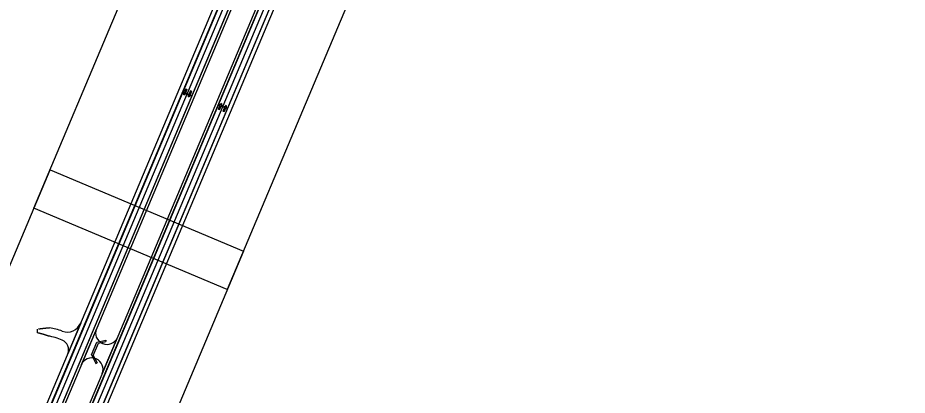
# Model space of a CAD drawing. Extents: x 14104283 to 14128447, y 8633203 to 8671666.
# Drawn here: x 14112890 to 14115030, y 8654540 to 8655448 of the extents above; entities that cross this region are included whole.
import ezdxf

# ---------------------------------------------------------------- set-up
doc = ezdxf.new("R2010")
doc.units = 0
for name, color, linetype in [('Cell', 7, 'Continuous'), ('Default', 7, 'Continuous'), ('dsnNonPlotable', 7, 'Continuous'), ('dsnPaintExistingBrokenLaneLineWhite', 7, 'Continuous'), ('dsnPaintExistingEdgeLineRightWhite', 7, 'Continuous'), ('dsnPaintPlaceBrokenLineWhite', 7, 'Continuous'), ('dsnPaintPlaceEdgeLineLeftYellow', 7, 'Continuous'), ('dsnShadingPaved', 7, 'Continuous'), ('dsnStdLabel', 7, 'Continuous'), ('dsnStgShadingPrevPav', 7, 'Continuous')]:
    doc.layers.add(name, color=color, linetype=linetype)

msp = doc.modelspace()

# ---------------------------------------------------------------- linework, layer by layer
at = {"layer": 'Cell'}
for points in [[(14113294.2, 8655277), (14113296.5, 8655276.1), (14113293.2, 8655268), (14113294.9, 8655267.3), (14113289.6, 8655262.7), (14113289.1, 8655269.7), (14113290.9, 8655268.9)], [(14113305.4, 8655272.3), (14113307.7, 8655271.4), (14113304.4, 8655263.3), (14113306.1, 8655262.6), (14113300.9, 8655258), (14113300.3, 8655264.9), (14113302.1, 8655264.2)], [(14113375.5, 8655227.5), (14113373.2, 8655228.4), (14113376.5, 8655236.5), (14113374.8, 8655237.2), (14113380, 8655241.8), (14113380.6, 8655234.9), (14113378.8, 8655235.6)], [(14113386.4, 8655222.9), (14113384.1, 8655223.8), (14113387.4, 8655231.9), (14113385.7, 8655232.6), (14113391, 8655237.2), (14113391.5, 8655230.3), (14113389.7, 8655231)]]:
    msp.add_lwpolyline(points, close=True, dxfattribs=at)
for points in [[(14113290.9, 8655268.9), (14113289.1, 8655269.7), (14113289.6, 8655262.7), (14113294.9, 8655267.3), (14113293.2, 8655268), (14113296.5, 8655276.1), (14113294.2, 8655277), (14113290.9, 8655268.9)], [(14113302.1, 8655264.2), (14113300.3, 8655264.9), (14113300.9, 8655258), (14113306.1, 8655262.6), (14113304.4, 8655263.3), (14113307.7, 8655271.4), (14113305.4, 8655272.3), (14113302.1, 8655264.2)], [(14113378.8, 8655235.6), (14113380.6, 8655234.9), (14113380, 8655241.8), (14113374.8, 8655237.2), (14113376.5, 8655236.5), (14113373.2, 8655228.4), (14113375.5, 8655227.5), (14113378.8, 8655235.6)], [(14113389.7, 8655231), (14113391.5, 8655230.3), (14113391, 8655237.2), (14113385.7, 8655232.6), (14113387.4, 8655231.9), (14113384.1, 8655223.8), (14113386.4, 8655222.9), (14113389.7, 8655231)]]:
    msp.add_lwpolyline(points, dxfattribs=at)
at = {"layer": 'Default'}
for points in [[(14118413.2, 8667444.3), (14110818.4, 8649409.2), (14109142.6, 8645431.4)], [(14109164.7, 8645422.1), (14110840.5, 8649399.8), (14118435.4, 8667434.9)]]:
    msp.add_lwpolyline(points, dxfattribs=at)
at = {"layer": 'dsnNonPlotable'}
for points in [[(14112928.7, 8654990.5), (14113537.3, 8656435), (14114002.7, 8656238.9), (14113394.1, 8654794.4)], [(14112359, 8653638.1), (14112967.6, 8655082.6), (14113433, 8654886.5), (14112824.4, 8653442)]]:
    msp.add_lwpolyline(points, close=True, dxfattribs=at)
at = {"layer": 'dsnPaintExistingBrokenLaneLineWhite'}
msp.add_line((14110829.5, 8649404.5), (14118424.3, 8667439.6), dxfattribs=at)
at = {"layer": 'dsnPaintExistingEdgeLineRightWhite'}
for p, q in [((14110924.4, 8649364.5), (14118874.7, 8668243.7)), ((14113555.5, 8655908.7), (14111402.9, 8650797.1))]:
    msp.add_line(p, q, dxfattribs=at)
at = {"layer": 'dsnPaintPlaceBrokenLineWhite'}
msp.add_line((14110913.3, 8649369.2), (14114932.5, 8658913.4), dxfattribs=at)
at = {"layer": 'dsnPaintPlaceEdgeLineLeftYellow'}
for p, q in [((14113594.8, 8655940.3), (14111420.5, 8650777)), ((14111505.3, 8650805.9), (14113533.3, 8655621.7))]:
    msp.add_line(p, q, dxfattribs=at)
at = {"layer": 'dsnShadingPaved'}
for p, q in [((14113555.5, 8655612.4), (14110924.4, 8649364.5)), ((14111505.5, 8650806.3), (14113533.3, 8655621.7))]:
    msp.add_line(p, q, dxfattribs=at)
at = {"layer": 'dsnStdLabel'}
for p, q in [((14113080.1, 8654667.7), (14113101.5, 8654672.4)), ((14113084.4, 8654665.9), (14113101.8, 8654669.8)), ((14113101.5, 8654672.4), (14113101.8, 8654669.8)), ((14113067.4, 8654637.4), (14113080.1, 8654667.7)), ((14113071.7, 8654635.6), (14113084.4, 8654665.9)), ((14113067.4, 8654637.4), (14113078.1, 8654616.8)), ((14113071.7, 8654635.6), (14113080.7, 8654618.2)), ((14113078.1, 8654616.8), (14113080.7, 8654618.2))]:
    msp.add_line(p, q, dxfattribs=at)
at = {"layer": 'dsnStgShadingPrevPav'}
for p, q in [((14110809.2, 8649413), (14118404, 8667448.1)), ((14118413.2, 8667444.3), (14110818.4, 8649409.2)), ((14113594.8, 8655940.3), (14111420.5, 8650777)), ((14111402.9, 8650797.1), (14113555.5, 8655908.7)), ((14113533.3, 8655621.7), (14111505.5, 8650806.3)), ((14111352.5, 8650355.3), (14113564.7, 8655608.5)), ((14113041.4, 8654713.7), (14113010.4, 8654640.2)), ((14112937.6, 8654690.2), (14112937.7, 8654699.1)), ((14112939.7, 8654689.8), (14112937.6, 8654690.2)), ((14113079.1, 8654700.3), (14113042.6, 8654613.7)), ((14113093.3, 8654592.3), (14113129.8, 8654678.9))]:
    msp.add_line(p, q, dxfattribs=at)
for points in [[(14113600.3, 8655938), (14111426, 8650774.7), (14111420.5, 8650777), (14113594.8, 8655940.3)], [(14111465.6, 8650758), (14111500, 8650808.6), (14113527.8, 8655624.1), (14113533.3, 8655621.7), (14111505.5, 8650806.3), (14111503.6, 8650807.1), (14111499.8, 8650797.8), (14111471.1, 8650755.6)]]:
    msp.add_lwpolyline(points, close=True, dxfattribs=at)
for centre, radius, start, end in [((14113009.1, 8654727.3), 35, 249.9936, 337.1633), ((14112939, 8654534.7), 170, 69.9936, 80.8149), ((14113104, 8654689.8), 27, 157.1633, 247.1633), ((14112939, 8654534.7), 150, 67.2217, 80.8149), ((14112987.4, 8654649.9), 25, 337.1633, 67.2194), ((14113104.9, 8654689.4), 27, 247.1633, 337.1633), ((14113067.5, 8654603.2), 27, 67.1633, 157.1633), ((14113068.4, 8654602.8), 27, 337.1633, 67.1633)]:
    msp.add_arc(centre, radius, start, end, dxfattribs=at)
for points in [[(14112939.8, 8654699.5), (14112940.2, 8654699.6), (14112941, 8654699.8), (14112942.3, 8654700), (14112943.6, 8654700.2), (14112944.9, 8654700.5), (14112946.2, 8654700.7), (14112947.5, 8654700.9), (14112948.8, 8654701), (14112950.1, 8654701.2), (14112951.5, 8654701.4), (14112952.8, 8654701.5), (14112954.1, 8654701.7), (14112955.4, 8654701.8), (14112956.8, 8654701.9), (14112958.1, 8654702.1), (14112959.4, 8654702.2), (14112960.8, 8654702.3), (14112962.1, 8654702.3), (14112963.4, 8654702.4), (14112964.8, 8654702.5), (14112965.7, 8654702.5), (14112966.1, 8654702.5)], [(14112962.9, 8654682.8), (14112962.6, 8654682.9), (14112961.8, 8654683.2), (14112960.7, 8654683.6), (14112959.6, 8654684), (14112958.4, 8654684.4), (14112957.3, 8654684.8), (14112956.2, 8654685.2), (14112955, 8654685.6), (14112953.9, 8654686), (14112952.7, 8654686.4), (14112951.6, 8654686.7), (14112950.4, 8654687.1), (14112949.2, 8654687.4), (14112948, 8654687.7), (14112946.9, 8654688), (14112945.7, 8654688.4), (14112944.5, 8654688.7), (14112943.3, 8654688.9), (14112942.1, 8654689.2), (14112940.9, 8654689.5), (14112940.1, 8654689.7), (14112939.7, 8654689.8)]]:
    msp.add_open_spline(points, degree=3, dxfattribs=at)

doc.saveas('drawing.dxf')
